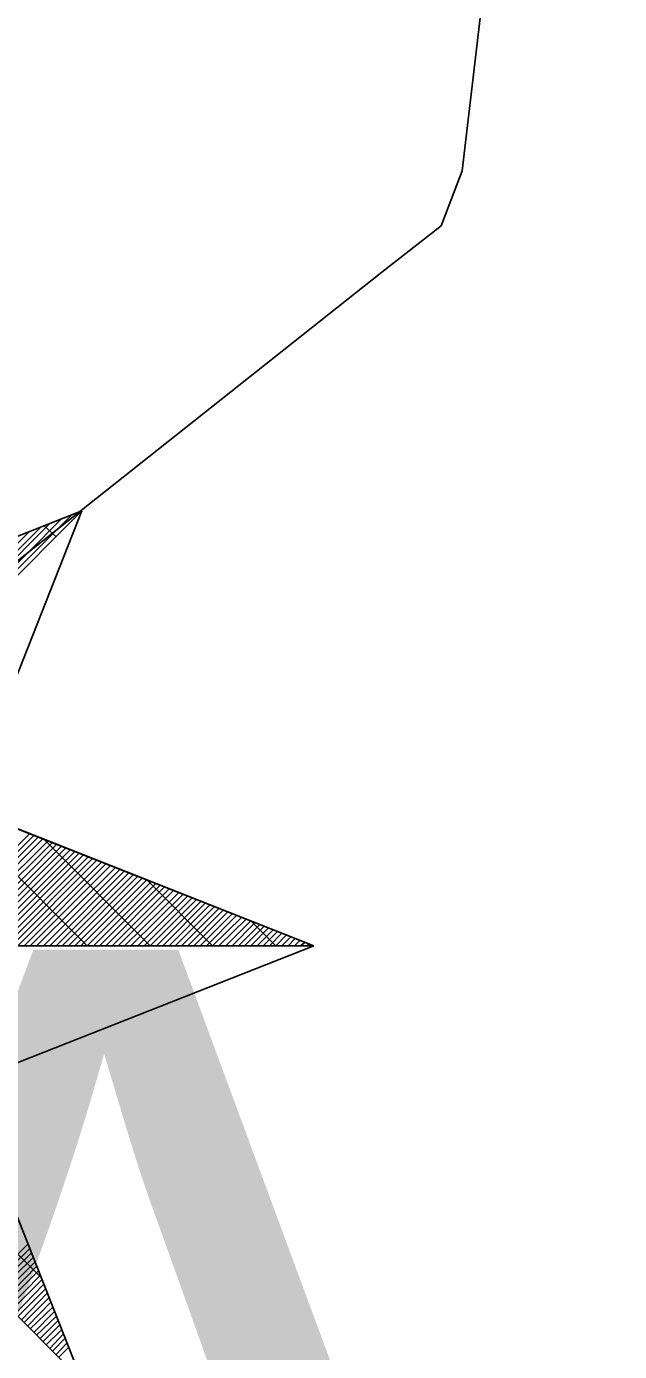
# Model space of a CAD drawing. Extents: x -729889 to -691139, y -995431 to -974354.
# Drawn here: x -725480.767 to -725479.607, y -978435.154 to -978432.561 of the extents above; entities that cross this region are included whole.
import ezdxf

# ---------------------------------------------------------------- set-up
doc = ezdxf.new("R2010")
doc.units = 0
for name, color, linetype in [('Atributy', 7, 'Continuous'), ('Skutečně zaměřené kabelové vedení', 7, 'Continuous'), ('Světelný bod se zemním svítidlem', 7, 'Continuous')]:
    doc.layers.add(name, color=color, linetype=linetype)

# ---------------------------------------------------------------- blocks, each defined once
blk = doc.blocks.new('Světlo')
at = {"layer": 'Světelný bod se zemním svítidlem'}
for p, q in [((0.8504, 0.8504), (0.2957, 0.6313)), ((0.2957, 0.6313), (0.8504, 0.8504)), ((0.3635, 0.3878), (0.8087, 0.833)), ((0.367, 0.3791), (0.8296, 0.8417)), ((0.3687, 0.3687), (0.8504, 0.8504)), ((0.8504, 0.8504), (0.3687, 0.3687)), ((0.8504, 0.8504), (0.6209, 0.2696)), ((0.3548, 0.4174), (0.7478, 0.8104)), ((0.3583, 0.407), (0.7687, 0.8174)), ((0.3617, 0.3983), (0.7878, 0.8261)), ((0.8, 0.8), (0.7774, 0.8209)), ((1.3043, 0), (0.3687, 0.3687)), ((0.8609, 0), (0.5722, 0.2887)), ((0.6209, 0.2696), (1.3043, 0)), ((0.5287, 0), (0.7478, 0.2191)), ((0.5409, 0), (0.7565, 0.2157)), ((0.553, 0), (0.7652, 0.2122)), ((0.5652, 0), (0.7739, 0.2087)), ((0.9843, 0), (0.7757, 0.2087)), ((0.5774, 0), (0.7843, 0.2052)), ((0.5896, 0), (0.793, 0.2017)), ((0.6035, 0), (0.8017, 0.1983)), ((0.6157, 0), (0.8104, 0.1948)), ((0.6278, 0), (0.8191, 0.1913)), ((0.64, 0), (0.8278, 0.1878)), ((0.6522, 0), (0.8365, 0.1843)), ((0.6643, 0), (0.8452, 0.1809)), ((0.6765, 0), (0.8539, 0.1774)), ((0.6887, 0), (0.8626, 0.1739)), ((0.7009, 0), (0.8713, 0.1704)), ((0.713, 0), (0.88, 0.167)), ((0.7252, 0), (0.8887, 0.1635)), ((0.7374, 0), (0.8974, 0.16)), ((0.7496, 0), (0.9061, 0.1565)), ((0.7617, 0), (0.9165, 0.153)), ((0.7757, 0), (0.9252, 0.1496)), ((0.7878, 0), (0.9339, 0.1461)), ((0.8, 0), (0.9426, 0.1426)), ((0.8122, 0), (0.9513, 0.1391)), ((0.8243, 0), (0.96, 0.1357)), ((0.8365, 0), (0.9687, 0.1322)), ((0.8487, 0), (0.9774, 0.1287)), ((0.8609, 0), (0.9861, 0.1252)), ((0.873, 0), (0.9948, 0.1217)), ((0.8852, 0), (1.0035, 0.1183)), ((0.8974, 0), (1.0122, 0.1148)), ((0.9096, 0), (1.0209, 0.1113)), ((0.9217, 0), (1.0296, 0.1078)), ((0.9339, 0), (1.04, 0.1043)), ((1.1061, 0), (0.9774, 0.1287)), ((0.9461, 0), (1.0487, 0.1009)), ((0.96, 0), (1.0574, 0.0974)), ((0.9722, 0), (1.0661, 0.0939)), ((0.9843, 0), (1.0748, 0.0904)), ((0.9965, 0), (1.0835, 0.087)), ((1.0087, 0), (1.0922, 0.0835)), ((1.0209, 0), (1.1009, 0.08)), ((1.033, 0), (1.1096, 0.0765)), ((1.0452, 0), (1.1183, 0.073)), ((1.0574, 0), (1.127, 0.0696)), ((1.0696, 0), (1.1357, 0.0661)), ((1.0817, 0), (1.1443, 0.0626)), ((1.0939, 0), (1.153, 0.0591)), ((1.1061, 0), (1.1635, 0.0557)), ((1.1183, 0), (1.1722, 0.0522)), ((1.1322, 0), (1.1809, 0.0487)), ((1.1443, 0), (1.1896, 0.0452)), ((1.1565, 0), (1.1983, 0.0417)), ((1.1687, 0), (1.207, 0.0383)), ((1.2296, 0), (1.1809, 0.0487)), ((1.1809, 0), (1.2157, 0.0348)), ((1.193, 0), (1.2243, 0.0313)), ((1.2052, 0), (1.233, 0.0278)), ((-1.3043, 0), (1.3043, 0)), ((0, 0), (1.3043, 0)), ((1.3043, 0), (0.6209, -0.2696)), ((1.2174, 0), (1.2417, 0.0243)), ((1.2296, 0), (1.2504, 0.0209)), ((1.2417, 0), (1.2591, 0.0174)), ((1.2539, 0), (1.2678, 0.0139)), ((1.2661, 0), (1.2765, 0.0104)), ((1.2783, 0), (1.287, 0.007)), ((1.2904, 0), (1.2957, 0.0035)), ((1.3043, 0), (1.3043, 0)), ((0.8504, -0.8504), (0.6209, -0.2696)), ((0.6209, -0.2696), (0.8504, -0.8504)), ((0.7687, -0.647), (0.4574, -0.3339)), ((0.3687, -0.3687), (0.8504, -0.8504)), ((0.3687, -0.3687), (0.8504, -0.8504)), ((0.6643, -0.6643), (0.7443, -0.5843)), ((0.6696, -0.6696), (0.7478, -0.593)), ((0.6765, -0.6765), (0.7513, -0.6017)), ((0.6817, -0.6817), (0.7548, -0.6104)), ((0.6887, -0.6887), (0.7583, -0.6191)), ((0.6957, -0.6957), (0.7617, -0.6278)), ((0.7009, -0.7009), (0.7652, -0.6365)), ((0.7078, -0.7078), (0.7687, -0.6452)), ((0.713, -0.713), (0.7722, -0.6539)), ((0.72, -0.72), (0.7757, -0.6626)), ((0.7252, -0.7252), (0.7791, -0.6713)), ((0.7322, -0.7322), (0.7826, -0.68)), ((0.7374, -0.7374), (0.7861, -0.6887)), ((0.7443, -0.7443), (0.7896, -0.6974)), ((0.7496, -0.7496), (0.793, -0.7078)), ((0.7565, -0.7565), (0.7965, -0.7165)), ((0.7617, -0.7617), (0.8, -0.7252)), ((0.7687, -0.7687), (0.8035, -0.7339)), ((0.7757, -0.7739), (0.807, -0.7426)), ((0.7809, -0.7809), (0.8104, -0.7513)), ((0.7878, -0.7878), (0.8139, -0.76)), ((0.793, -0.793), (0.8174, -0.7687)), ((0.8, -0.8), (0.8209, -0.7774)), ((0.8052, -0.8052), (0.8243, -0.7861))]:
    blk.add_line(p, q, dxfattribs=at)

msp = doc.modelspace()

# ---------------------------------------------------------------- linework, layer by layer
at = {"layer": 'Skutečně zaměřené kabelové vedení'}
msp.add_lwpolyline([(-725481.535, -978434.3596), (-725481.5767, -978434.1828), (-725481.5271, -978434.1331), (-725481.2542, -978433.9595), (-725480.8243, -978433.6371), (-725480.0719, -978433.0417), (-725479.9561, -978432.9508), (-725479.9148, -978432.8433), (-725479.766, -978431.5783), (-725479.7329, -978431.2558), (-725479.7412, -978430.9664), (-725479.799, -978430.6191), (-725479.89, -978430.1809), (-725480.1546, -978429.1887), (-725480.4357, -978428.1552)], dxfattribs=at)

# ---------------------------------------------------------------- block references
at = {"layer": 'Světelný bod se zemním svítidlem', "xscale": 1.0005800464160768, "yscale": 1.0005800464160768}
msp.add_blockref('Světlo', (-725481.51, -978434.36), dxfattribs=at)

# ---------------------------------------------------------------- texts
at = {"layer": 'Atributy'}
msp.add_text('A-0197', height=2, dxfattribs=at).set_placement((-725481.51, -978436.3676))

doc.saveas('drawing.dxf')
